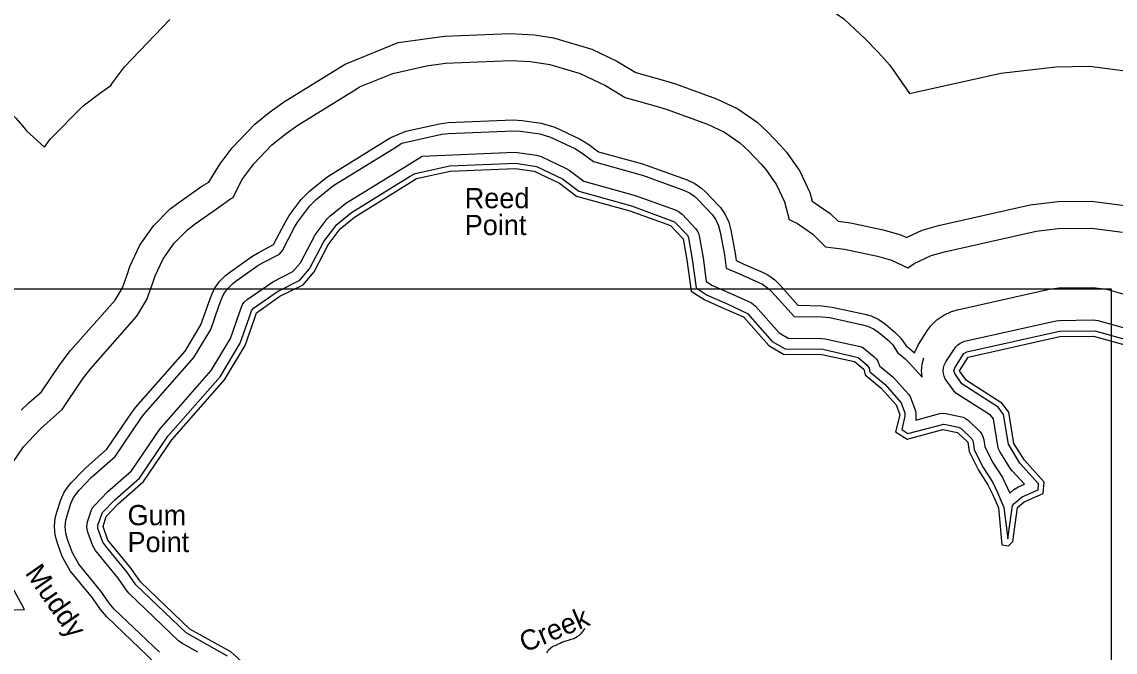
# Model space of a CAD drawing. Extents: x 2532689 to 2764727, y 536648 to 732970.
# Drawn here: x 2687851 to 2695958, y 586621 to 591292 of the extents above; entities that cross this region are included whole.
import ezdxf

# ---------------------------------------------------------------- set-up
doc = ezdxf.new("R2010")
doc.units = 0
for name, color, linetype in [('Exist Hydrographic Buffer Line', 7, 'Continuous'), ('Exist Hydrographic Creek Double Shore', 7, 'Continuous'), ('Exist Hydrographic Creek Single Shore', 7, 'Continuous'), ('Exist Hydrographic Creek Single Shore Label', 7, 'Continuous'), ('Exist Hydrographic Point Label', 7, 'Continuous'), ('Exist Hydrographic River Shore', 7, 'Continuous'), ('Map Preparation Inset Cut Line', 7, 'Continuous')]:
    doc.layers.add(name, color=color, linetype=linetype)

msp = doc.modelspace()

# ---------------------------------------------------------------- linework, layer by layer
at = {"layer": 'Exist Hydrographic Buffer Line'}
for points in [[(2691363.4, 592201.6), (2691428.1, 592204.2), (2691794.8, 592185.3), (2691936.7, 592164.8), (2692504.3, 591994.1), (2692690.2, 591906.4), (2692784.8, 591849.1), (2692890.4, 591819.8), (2693036.8, 591773.3), (2693345, 591662.1), (2693661, 591514.8), (2693946.4, 591314.8), (2694104.3, 591167.2), (2694198.2, 591069.1), (2694287, 590970.3), (2694434, 590760.3)], [(2686518.6, 591293.1), (2686998.2, 591144.2), (2687124.3, 591086.9), (2687296.3, 590998.4), (2687581.8, 590798.4), (2687805.7, 590578.3), (2687855.7, 590520.7), (2687886.3, 590485.7), (2688019.8, 590364.8), (2688060, 590422.4), (2688306.4, 590668.9), (2688435.8, 590768.7), (2688509.8, 590821.1), (2688522.6, 590841.6), (2688611.5, 590960.2), (2688947.4, 591309.9)], [(2690641, 591140.2), (2690985.6, 591185.5), (2691468.7, 591205), (2691652.1, 591195.6), (2691794, 591175.1), (2692077.7, 591089.6), (2692263.7, 591001.9), (2692403.8, 590916.8), (2692624.2, 590856), (2692697.2, 590832.7), (2693002.9, 590722.4), (2693161, 590648.7), (2693303.8, 590548.8), (2693382.7, 590475), (2693476.8, 590376.9), (2693520.9, 590327.5), (2693621, 590184.7), (2693694.8, 590026.7), (2693711.4, 589964.6), (2693844.7, 589871.3), (2693903.5, 589814), (2693994.6, 589804), (2694237.6, 589751.4), (2694368, 589713.7), (2694410.4, 589693.8), (2694526.1, 589747.6), (2694649.3, 589783.8), (2695328.2, 589935.9), (2695532.7, 589960), (2695782.6, 589963.6), (2696066.4, 589926.6)], [(2687846.3, 588414), (2687906.2, 588470.9), (2687997.6, 588551.4), (2688135.8, 588755.6), (2688212.7, 588855.6), (2688541.8, 589229.7), (2688596.6, 589321.3), (2688633.5, 589425.9), (2688652.3, 589478.9), (2688726, 589636.9), (2688826, 589779.7), (2688949.3, 589902.9), (2689013.9, 589952.8), (2689185.7, 590074.6), (2689236.7, 590105.1), (2689322.3, 590241.2), (2689411.2, 590359.8), (2689579.2, 590534.6), (2689685.2, 590621), (2689791, 590696.4), (2690224.5, 590964.3), (2690249.3, 590979.7), (2690641, 591140.2)], [(2690601.6, 590910.8), (2690850.5, 590966.8), (2690993.6, 590985.7), (2691476.7, 591005.2), (2691623.1, 590997.6), (2691765.2, 590977.1), (2691992.2, 590908.8), (2692178.2, 590821), (2692325.7, 590730.9), (2692570.9, 590663.1), (2692629.5, 590644.5), (2692934.5, 590534.5), (2693061, 590475.5), (2693175.2, 590395.5), (2693238.1, 590336.4), (2693332.3, 590238.5), (2693367.7, 590199), (2693447.7, 590084.7), (2693506.8, 589958.3), (2693541.8, 589828.6), (2693601.9, 589798), (2693716.3, 589718), (2693811.3, 589624), (2693952.3, 589608.5), (2694195.3, 589556), (2694299.5, 589525.8), (2694421.9, 589468.6), (2694468, 589500.7), (2694594.6, 589559.7)], [(2694434, 590760.3), (2695109.4, 590911.7), (2695518.5, 590960), (2695768.5, 590963.5), (2696335.7, 590889.7)], [(2687784.4, 588027.4), (2687864.3, 588141.7), (2687901.2, 588182.9), (2687990.2, 588275.2), (2688038, 588320.7), (2688148.7, 588418.1), (2688301.3, 588643.6), (2688363, 588723.5), (2688704, 589111.4), (2688778.5, 589235.8), (2688822.1, 589359.1), (2688840.4, 589410.5), (2688899.2, 589536.8), (2688979.2, 589651.1), (2689077.8, 589749.6), (2689129.5, 589789.6), (2689301.5, 589911.5), (2689397.3, 589981.1), (2689419, 589990.6), (2689482.2, 590121.1), (2689571.2, 590239.7), (2689705.7, 590379.7), (2689811.7, 590466), (2689896.2, 590526.3), (2690329.7, 590794.3), (2690354.7, 590809.8), (2690601.6, 590910.8)], [(2690697.9, 590481.6), (2690947.1, 590537.5), (2691011.5, 590546), (2691494.6, 590565.5), (2691560.4, 590562.1), (2691702.5, 590541.6), (2691804.4, 590510.8), (2691990.4, 590423.1), (2692055, 590384), (2692126.8, 590329.4), (2692453.8, 590239), (2692480.3, 590230.7), (2692784.1, 590121), (2692840.9, 590094.5), (2692892.4, 590058.4), (2692920.7, 590031.9), (2693014.8, 589933.9), (2693030.8, 589916.1), (2693066.7, 589864.7), (2693093.2, 589807.8), (2693109.2, 589748.1), (2693139.7, 589576), (2693146.7, 589522.9), (2693204.5, 589497.6), (2693347.4, 589434.5), (2693382.1, 589416.9), (2693433.5, 589380.9), (2693471.5, 589343.8), (2693585.3, 589215.1), (2693604.8, 589193.1), (2693785.2, 589186.6), (2693859, 589178.5), (2694102, 589125.9), (2694149.2, 589112.3), (2694206, 589085.8), (2694255.8, 589051.1), (2694325.5, 588993.3), (2694369.8, 588949), (2694408.8, 588891.4), (2694450.4, 588857.3), (2694469.5, 588839.3), (2694500.2, 588901.4), (2694565.2, 589002.6), (2694592.3, 589039.3), (2694636.4, 589083.7), (2694688.1, 589119.7), (2694744.7, 589146.3), (2694789.1, 589159.2), (2695468.3, 589311.4), (2695541.7, 589320), (2695791.6, 589323.6), (2695894, 589310.4), (2696171, 589232.8)], [(2688847.4, 586531.9), (2688481.3, 586881.5), (2688434.8, 586936), (2688373.9, 587023.4), (2688233.6, 587194.3), (2688210.1, 587223.1), (2688150.4, 587329), (2688114.3, 587429.3), (2688098.5, 587488.5), (2688093.2, 587551), (2688098.5, 587613.4), (2688109.6, 587658.7), (2688138.9, 587750.6), (2688165.4, 587807.5), (2688201.2, 587858.8), (2688218, 587877.4), (2688307, 587969.6), (2688328.6, 587990.1), (2688481.7, 588124.8), (2688665.9, 588397.1), (2688693.6, 588433), (2689061, 588851), (2689178.5, 589047.6), (2689236.7, 589212), (2689253.8, 589260), (2689280.2, 589316.8), (2689316.3, 589368.2), (2689360.6, 589412.6), (2689383.8, 589430.6), (2689555.8, 589552.5), (2689604, 589581.2), (2689717, 589641.6), (2689802.3, 589806.2), (2689834.1, 589857), (2689923.1, 589975.5), (2689983.5, 590038.5), (2690089.6, 590124.9), (2690127.7, 590152), (2690561.6, 590420.3), (2690587, 590436), (2690697.9, 590481.6)], [(2690669.6, 590393.1), (2690964.5, 590459.5), (2691014.8, 590466), (2691497.7, 590485.6), (2691548.9, 590482.9), (2691691, 590462.4), (2691770.6, 590438.6), (2691956.6, 590350.8), (2692006.4, 590320.3), (2692090.5, 590256.4), (2692432.5, 590161.9), (2692453, 590155.4), (2692756.7, 590045.8), (2692801, 590025.2), (2692840.9, 589997.2), (2692862.9, 589976.5), (2692969.5, 589864.7), (2692997.4, 589824.7), (2693017.9, 589780.4), (2693030.4, 589734), (2693060.6, 589565.4), (2693073.5, 589467.7), (2693171.9, 589424.5), (2693315, 589361.3), (2693342.1, 589347.7), (2693382.1, 589319.7), (2693411.8, 589290.8), (2693576.7, 589107.8), (2693784.8, 589106.6), (2693842.2, 589100.2), (2694085.2, 589047.7), (2694121.7, 589037.1), (2694166, 589016.5), (2694204.7, 588989.6), (2694274.1, 588932.1), (2694308.5, 588897.6), (2694344.6, 588840.6), (2694400, 588795.4), (2694431.3, 588765.4), (2694527.3, 588658.4), (2694523, 588706.8), (2694527.3, 588755.4), (2694540, 588802.5)], [(2688871.1, 586619.8), (2688536.5, 586939.4), (2688500.4, 586981.7), (2688437.7, 587071.7), (2688295.6, 587244.8), (2688272.2, 587273.6), (2688225.6, 587356.1), (2688189.5, 587456.4), (2688177.2, 587502.3), (2688173.1, 587551), (2688177.2, 587599.6), (2688185.9, 587634.8), (2688214.2, 587723.2), (2688234.7, 587767.4), (2688275.7, 587821.9), (2688364.7, 587914.2), (2688381.3, 587930), (2688542.2, 588071.5), (2688732.1, 588352.3), (2688753.8, 588380.2), (2689125.8, 588803.7), (2689251.3, 589013.4), (2689312, 589185.3), (2689329, 589232.6), (2689349.5, 589276.8), (2689377.6, 589316.8), (2689412.1, 589351.3), (2689430.1, 589365.3), (2689601.9, 589487.1), (2689639.5, 589509.5), (2689761.1, 589569.7), (2689784, 589596.8), (2689873.2, 589769.5), (2689898, 589809), (2689987, 589927.6), (2690034.2, 589976.5), (2690140.2, 590062.9), (2690169.7, 590083.9), (2690603.8, 590352.3), (2690669.6, 590393.1)], [(2689156, 586621.8), (2689037.8, 586687.2), (2689013, 586705.4), (2688647, 587055.1), (2688631.6, 587073.2), (2688565.4, 587168.3), (2688419.6, 587346), (2688396, 587374.8), (2688376.1, 587410.1), (2688340.1, 587510.4), (2688334.9, 587530.1), (2688333.1, 587551), (2688338.6, 587586.9), (2688364.3, 587668.5), (2688373.1, 587687.5), (2688390.9, 587710.7), (2688486.9, 587809.8), (2688663.4, 587964.9), (2688873.8, 588274.6), (2689255.8, 588709), (2689396.9, 588945), (2689463.1, 589131.8), (2689479.3, 589177.9), (2689487.9, 589196.8), (2689500, 589213.9), (2689522.6, 589234.7), (2689710.8, 589366.2), (2689861.5, 589441.1), (2689917.7, 589507), (2690026, 589712.9), (2690115, 589831.5), (2690135.3, 589852.5), (2690254, 589947.9), (2690687.9, 590216.3), (2690820.4, 590298.1)], [(2690820.4, 590298.1), (2691504.2, 590325.7), (2691526.2, 590324.5), (2691668.3, 590304), (2691702.3, 590293.8), (2691888.3, 590206), (2691909.8, 590193.1), (2692018.3, 590110.4), (2692398.7, 590004.9), (2692701.9, 589895.5), (2692721, 589886.7), (2692747.4, 589865.8), (2692846.9, 589761.8), (2692859, 589744.7), (2692867.8, 589725.8), (2692872.9, 589705.9), (2692902.1, 589544.2), (2692925.4, 589367.3), (2692972, 589337.6), (2693107.5, 589278.1), (2693261.9, 589209.2), (2693291.7, 589184.7), (2693467.2, 588986.6), (2693533, 588948.1), (2693783.8, 588946.5), (2693808.2, 588943.9), (2694067, 588886.8), (2694086, 588878), (2694102.4, 588866.4), (2694171.3, 588809.6), (2694186.1, 588794.8), (2694198, 588777.6), (2694211.5, 588742.6), (2694312.2, 588658.5), (2694426, 588531.9), (2694438.1, 588514.8), (2694446.7, 588495.7), (2694473.8, 588421.3), (2694479.3, 588401.1), (2694481, 588380.3), (2694480.5, 588341), (2694659.3, 588389.9), (2694680.1, 588391.7), (2694703.4, 588389.3), (2694830, 588362.6), (2694849, 588353.7)], [(2689376.8, 586591), (2689068.4, 586763.3), (2688697.3, 587119), (2688629.2, 587216.6), (2688481.5, 587396.5), (2688451.4, 587437.2), (2688415.3, 587537.5), (2688414.9, 587563), (2688448.3, 587655.2), (2688539.6, 587749.8), (2688723.9, 587911.6), (2688934.1, 588221.8), (2689320.6, 588661.7), (2689469.5, 588910.8), (2689538.4, 589105), (2689554.6, 589150.5), (2689568.7, 589169.4), (2689746.3, 589294.5), (2689911.8, 589376.7), (2689984.6, 589462.1), (2690090, 589664.9), (2690185.7, 589790.4), (2690296, 589879.8), (2690730.3, 590148.3), (2690768.3, 590169.3), (2691024.6, 590226.2)], [(2691024.6, 590226.2), (2691514.7, 590245.3), (2691668.1, 590221.5), (2691861.2, 590129.3), (2691982, 590037.4), (2692371.6, 589929.7), (2692689.8, 589810.4), (2692785.8, 589710.4), (2692794.2, 589691.8), (2692822.7, 589533.6), (2692851.2, 589320), (2692934, 589266.9), (2693075.3, 589204.9), (2693232, 589131.7), (2693415.7, 588924.1), (2693511.1, 588868.2), (2693791.6, 588865.7), (2694051.6, 588804.8), (2694119.7, 588748.3), (2694133, 588726.8), (2694139.7, 588697.8), (2694252.7, 588605.1), (2694371.5, 588468.4), (2694398.5, 588393.9), (2694399.8, 588370.8), (2694375.6, 588272.2), (2694421.7, 588242), (2694687.9, 588310.9), (2694796.7, 588289), (2694816.4, 588278.7), (2694895.8, 588203.1), (2694904.6, 588183.2), (2694913.8, 588121.1), (2694979.8, 587990.2), (2695050, 587879.1), (2695086.5, 587804.1), (2695133.8, 587694.1), (2695161.3, 587460.4), (2695197.4, 587706.9), (2695209.3, 587723.8), (2695267.9, 587771.2), (2695386.1, 587823.1), (2695389.7, 587867.7), (2695250.9, 588022.1), (2695167.5, 588161.7), (2695131.2, 588383.3), (2695089.8, 588436.7), (2694822.2, 588610.3), (2694768.2, 588686.8), (2694762.9, 588706.8), (2694769.3, 588728.4), (2694837.3, 588833.6), (2694859.3, 588847), (2695546.4, 589000.1), (2695807.6, 589002.2), (2696091.2, 588922.2)], [(2694594.6, 589559.7), (2694693, 589588.6), (2695371.9, 589740.8), (2695535.5, 589760), (2695785.5, 589763.6), (2696012.5, 589734.1)], [(2694849, 588353.7), (2694871.8, 588336.7), (2694957.1, 588254.5), (2694969, 588237.4), (2694977.8, 588218.5), (2694983.7, 588194.7), (2694990.9, 588145.6), (2695049.6, 588029.8), (2695121.9, 587914.1), (2695159.3, 587837.2), (2695176.1, 587800.4), (2695206.4, 587826.3), (2695235.8, 587844.5), (2695286.6, 587866.8), (2695196, 587962.9), (2695183.3, 587979.7), (2695103.1, 588108.2), (2695094.3, 588127.2), (2695088.5, 588148.8), (2695055.5, 588350.3), (2695035, 588376.6), (2694777.7, 588541.4), (2694757, 588564.1), (2694698.9, 588646.8), (2694690.3, 588665.7), (2694684.8, 588686), (2694682.9, 588706.8), (2694684.8, 588727.6), (2694690.3, 588747.8), (2694702, 588771.7), (2694776, 588885), (2694790.8, 588899.8), (2694808, 588911.8), (2694841.6, 588925.1), (2695520.8, 589077.2), (2695545.2, 589080.1), (2695795.1, 589083.7), (2695829.2, 589079.2), (2696106.2, 589001.7)], [(2687727.4, 586933.1), (2687869.3, 586936.3), (2687736.2, 587180.4)]]:
    msp.add_lwpolyline(points, dxfattribs=at)
at = {"layer": 'Exist Hydrographic Creek Double Shore'}
for points in [[(2689576.1, 589091.7), (2689592.1, 589136.8), (2689763.9, 589258.7), (2689937, 589344.5), (2690018, 589439.7), (2690122, 589640.9), (2690210.9, 589759.4), (2690317, 589845.8), (2690751.3, 590114.3)], [(2690751.3, 590114.3), (2690777.1, 590130.3), (2691026, 590186.3)], [(2688512.5, 587421.8), (2688489.1, 587450.6), (2688453, 587551), (2688477, 587627.4), (2688566, 587719.7), (2688754.1, 587884.9), (2688964, 588195.4), (2689353, 588638), (2689506, 588893.7), (2689576.1, 589091.7)], [(2690692.4, 585785.8), (2690670.1, 585778.6), (2690564, 585698.8), (2690514, 585706.7), (2690378.1, 585812.8), (2690180.2, 586090.5), (2690010, 586221.6), (2689656.1, 586394.4), (2689400.2, 586623.8), (2689096.1, 586792.2), (2688730.1, 587141.8), (2688661.2, 587240.8), (2688512.5, 587421.8)]]:
    msp.add_lwpolyline(points, dxfattribs=at)
at = {"layer": 'Exist Hydrographic Creek Single Shore'}
msp.add_lwpolyline([(2691744.5, 586616.8), (2691748.2, 586622.9), (2691755.8, 586637.2), (2691773.2, 586653.8), (2691787, 586662.2), (2691795, 586666.5), (2691808.7, 586671), (2691830.7, 586681.6), (2691842.3, 586688), (2691856.1, 586694.5), (2691877.8, 586701.1), (2691903.7, 586709.9), (2691925.4, 586716.7), (2691945.1, 586723.3), (2691968.9, 586738.1), (2691986.5, 586746.6), (2691998, 586759), (2692005.8, 586769.4), (2692013.6, 586777.6), (2692021.1, 586787.8), (2692026.9, 586796)], dxfattribs=at)
at = {"layer": 'Exist Hydrographic River Shore'}
for points in [[(2691026, 590186.3), (2691508.9, 590205.8), (2691651, 590185.3), (2691837, 590097.6), (2691963.9, 590000.9), (2692358.1, 589892), (2692660.9, 589782.7), (2692755, 589684.7), (2692782.9, 589528.3), (2692814.1, 589296.4), (2692915, 589231.5), (2693058.9, 589168.3), (2693202, 589105.2), (2693390.1, 588892.8), (2693500, 588828.3), (2693783, 588826.6), (2694025.9, 588774), (2694094, 588717.6)], [(2694807.4, 588700.5), (2694803.1, 588706.8), (2694867.9, 588807.9), (2695547, 588960.1), (2695797, 588963.7), (2696074, 588886.2), (2696352.1, 588752.9), (2696547.9, 588599.9), (2696905.9, 588249.9), (2697108.9, 588136.6), (2697397, 587908.5), (2697705, 587592.5), (2697893, 587396.6), (2698102, 587342.6), (2698390.9, 587117.8), (2698703, 586982.7), (2698928.9, 586913), (2699296, 586921.2), (2699695, 586970.1), (2699892.9, 587060.2), (2700099, 587131), (2700199, 587135), (2700207, 587127.3)], [(2694094, 588717.6), (2694104.1, 588675.3), (2694223, 588578.3), (2694333.9, 588454.7), (2694361, 588380.3), (2694330, 588254.3), (2694414.9, 588198.6), (2694680.1, 588271.7), (2694788.9, 588249.8), (2694865, 588177.4), (2694875.1, 588108.9), (2694945, 587970.5), (2695014.1, 587861.6), (2695050, 587787.5), (2695094.1, 587690.8), (2695117, 587415.9), (2695167.1, 587408.1), (2695199, 587442.2), (2695234.9, 587693.2), (2695283.9, 587734.6), (2695424, 587796.1), (2695431, 587881.7), (2695285, 588043.3), (2695207, 588168.2), (2695168.9, 588399.8), (2695117, 588466.7), (2694855, 588633.4), (2694807.4, 588700.5)]]:
    msp.add_lwpolyline(points, dxfattribs=at)
at = {"layer": 'Map Preparation Inset Cut Line'}
msp.add_lwpolyline([(2682347.2, 562752.7), (2695930.4, 562752.7), (2695930.4, 589310.3), (2682347.2, 589310.3)], close=True, dxfattribs=at)

# ---------------------------------------------------------------- texts
at = {"layer": 'Exist Hydrographic Creek Single Shore Label'}
for s, rotation, p in [('Muddy', 304.85203, (2687870.1, 587206.8)), ('Creek', 22.88254, (2691579.7, 586615.9))]:
    msp.add_text(s, height=150, rotation=rotation, dxfattribs=at).set_placement(p)
at = {"layer": 'Exist Hydrographic Point Label'}
for s, p in [('Reed', (2691135.1, 589911.1)), ('Point', (2691135.1, 589711.9)), ('Gum', (2688634.7, 587561.6)), ('Point', (2688634.7, 587362.4))]:
    msp.add_text(s, height=150, dxfattribs=at).set_placement(p)

doc.saveas('drawing.dxf')
